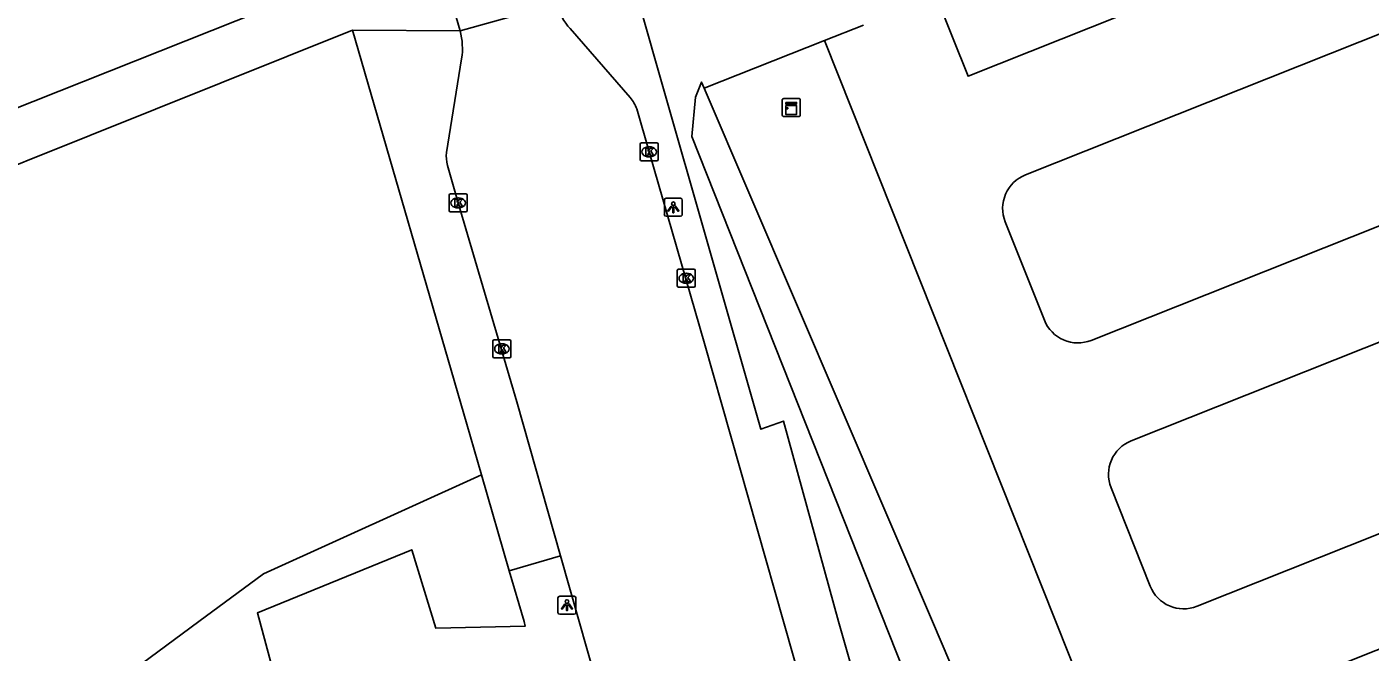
# Model space of a CAD drawing. Extents: x 162880 to 165536, y 384011 to 385179.
# Drawn here: x 163130.7 to 163205.2, y 384248.3 to 384283 of the extents above; entities that cross this region are included whole.
import ezdxf

# ---------------------------------------------------------------- set-up
doc = ezdxf.new("R2010")
doc.units = 0
for name, color, linetype in [('IMGEO_Groenvoorziening', 7, 'Continuous'), ('IMGEO_Hek', 7, 'Continuous'), ('IMGEO_Kast', 7, 'Continuous'), ('IMGEO_Kolk', 7, 'Continuous'), ('IMGEO_Lichtpunt', 7, 'Continuous'), ('IMGEO_Loofbos', 7, 'Continuous'), ('IMGEO_Parkeervlak_halfverhard', 7, 'Continuous'), ('IMGEO_Rijbaan_lokaal_gesloten', 7, 'Continuous'), ('IMGEO_Rijbaan_lokaal_open', 7, 'Continuous'), ('IMGEO_Voetpad_open', 7, 'Continuous')]:
    doc.layers.add(name, color=color, linetype=linetype)

msp = doc.modelspace()

# ---------------------------------------------------------------- linework, layer by layer
at = {"layer": 'IMGEO_Groenvoorziening'}
msp.add_lwpolyline([(163145.913, 384206.852), (163144.47, 384215.75), (163145.043, 384219.493), (163146.501, 384226.821), (163147.082, 384237.233), (163143.512, 384250.482), (163152.066, 384253.985), (163153.397, 384249.647), (163158.363, 384249.756), (163158.292, 384250), (163157.473, 384252.825)], dxfattribs=at)
at = {"layer": 'IMGEO_Hek'}
msp.add_lwpolyline([(163168.134, 384279.897), (163168.275, 384279.568), (163180.92, 384250), (163187.066, 384235.628), (163191.216, 384225.924)], dxfattribs=at)
at = {"layer": 'IMGEO_Kast'}
for p, q in [((163172.675, 384278.986), (163173.516, 384278.986)), ((163173.516, 384278.986), (163172.675, 384278.986)), ((163172.6, 384278.061), (163172.6, 384278.902)), ((163172.6, 384278.902), (163172.6, 384278.061)), ((163173.6, 384278.911), (163173.6, 384278.07)), ((163173.6, 384278.07), (163173.6, 384278.911)), ((163173.525, 384277.986), (163172.684, 384277.986)), ((163172.684, 384277.986), (163173.525, 384277.986))]:
    msp.add_line(p, q, dxfattribs=at)
for points in [[(163172.795, 384278.776), (163173.395, 384278.776), (163173.395, 384278.691), (163172.795, 384278.691), (163172.795, 384278.776)], [(163172.795, 384278.601), (163173.395, 384278.601), (163173.395, 384278.112), (163172.795, 384278.112), (163172.795, 384278.601)]]:
    msp.add_lwpolyline(points, dxfattribs=at)
msp.add_circle((163172.879, 384278.45), 0.0377, dxfattribs=at)
for centre, start, end in [((163172.678, 384278.908), 92.4484, 184.28452), ((163172.678, 384278.908), 92.4484, 184.28452), ((163173.522, 384278.908), 2.4484, 94.28452), ((163173.522, 384278.908), 2.4484, 94.28452), ((163172.678, 384278.064), 182.4484, 274.28452), ((163172.678, 384278.064), 182.4484, 274.28452), ((163173.522, 384278.064), 272.4484, 4.28452), ((163173.522, 384278.064), 272.4484, 4.28452)]:
    msp.add_arc(centre, 0.0779, start, end, dxfattribs=at)
at = {"layer": 'IMGEO_Kolk'}
for p, q in [((163164.723, 384275.608), (163164.723, 384276.46)), ((163164.798, 384276.534), (163165.65, 384276.534)), ((163165.211, 384276.314), (163165.236, 384276.314)), ((163165.724, 384276.46), (163165.724, 384275.608)), ((163165.65, 384275.534), (163164.798, 384275.534)), ((163165.234, 384275.754), (163165.209, 384275.754)), ((163154.141, 384272.779), (163154.141, 384273.631)), ((163154.216, 384273.705), (163155.068, 384273.705)), ((163154.629, 384273.485), (163154.654, 384273.485)), ((163155.142, 384273.631), (163155.142, 384272.779)), ((163155.068, 384272.705), (163154.216, 384272.705)), ((163154.652, 384272.925), (163154.627, 384272.925)), ((163166.782, 384268.601), (163166.782, 384269.453)), ((163166.857, 384269.527), (163167.709, 384269.527)), ((163167.27, 384269.307), (163167.295, 384269.307)), ((163167.783, 384269.453), (163167.783, 384268.601)), ((163167.293, 384268.747), (163167.268, 384268.747)), ((163167.709, 384268.527), (163166.857, 384268.527)), ((163156.64, 384265.617), (163157.492, 384265.617)), ((163156.565, 384264.691), (163156.565, 384265.543)), ((163157.076, 384264.837), (163157.051, 384264.837)), ((163157.053, 384265.397), (163157.078, 384265.397)), ((163157.566, 384265.543), (163157.566, 384264.691)), ((163157.492, 384264.617), (163156.64, 384264.617))]:
    msp.add_line(p, q, dxfattribs=at)
for points in [[(163164.723, 384275.608), (163164.723, 384276.46)], [(163164.798, 384276.534), (163165.65, 384276.534)], [(163165.044, 384276.234), (163165.167, 384276.234), (163165.167, 384276.083), (163165.297, 384276.234), (163165.461, 384276.234), (163165.315, 384276.083), (163165.468, 384275.834), (163165.316, 384275.834), (163165.231, 384275.998), (163165.167, 384275.931), (163165.167, 384275.834), (163165.044, 384275.834), (163165.044, 384276.234)], [(163165.724, 384276.46), (163165.724, 384275.608)], [(163165.65, 384275.534), (163164.798, 384275.534)], [(163154.141, 384272.779), (163154.141, 384273.631)], [(163154.216, 384273.705), (163155.068, 384273.705)], [(163154.462, 384273.405), (163154.585, 384273.405), (163154.585, 384273.254), (163154.715, 384273.405), (163154.879, 384273.405), (163154.733, 384273.254), (163154.886, 384273.005), (163154.734, 384273.005), (163154.649, 384273.169), (163154.585, 384273.102), (163154.585, 384273.005), (163154.462, 384273.005), (163154.462, 384273.405)], [(163155.142, 384273.631), (163155.142, 384272.779)], [(163155.068, 384272.705), (163154.216, 384272.705)], [(163166.782, 384268.601), (163166.782, 384269.453)], [(163166.857, 384269.527), (163167.709, 384269.527)], [(163167.783, 384269.453), (163167.783, 384268.601)], [(163167.103, 384269.227), (163167.226, 384269.227), (163167.226, 384269.076), (163167.356, 384269.227), (163167.52, 384269.227), (163167.374, 384269.076), (163167.527, 384268.827), (163167.375, 384268.827), (163167.29, 384268.991), (163167.226, 384268.924), (163167.226, 384268.827), (163167.103, 384268.827), (163167.103, 384269.227)], [(163167.709, 384268.527), (163166.857, 384268.527)], [(163156.64, 384265.617), (163157.492, 384265.617)], [(163156.565, 384264.691), (163156.565, 384265.543)], [(163156.886, 384265.317), (163157.009, 384265.317), (163157.009, 384265.166), (163157.139, 384265.317), (163157.303, 384265.317), (163157.157, 384265.166), (163157.31, 384264.917), (163157.158, 384264.917), (163157.073, 384265.081), (163157.009, 384265.014), (163157.009, 384264.917), (163156.886, 384264.917), (163156.886, 384265.317)], [(163157.566, 384265.543), (163157.566, 384264.691)], [(163157.492, 384264.617), (163156.64, 384264.617)]]:
    msp.add_lwpolyline(points, dxfattribs=at)
for centre, start, end in [((163164.8, 384276.458), 91.55205, 178.44795), ((163164.8, 384276.458), 91.55205, 178.44795), ((163165.648, 384276.458), 1.55205, 88.44795), ((163165.648, 384276.458), 1.55205, 88.44795), ((163164.8, 384275.61), 181.55205, 268.44795), ((163164.8, 384275.61), 181.55205, 268.44795), ((163165.648, 384275.61), 271.55205, 358.44795), ((163165.648, 384275.61), 271.55205, 358.44795), ((163154.218, 384273.629), 91.55205, 178.44795), ((163154.218, 384273.629), 91.55205, 178.44795), ((163155.066, 384273.629), 1.55205, 88.44795), ((163155.066, 384273.629), 1.55205, 88.44795), ((163154.218, 384272.781), 181.55205, 268.44795), ((163154.218, 384272.781), 181.55205, 268.44795), ((163155.066, 384272.781), 271.55205, 358.44795), ((163155.066, 384272.781), 271.55205, 358.44795), ((163166.859, 384269.451), 91.55205, 178.44795), ((163166.859, 384269.451), 91.55205, 178.44795), ((163167.707, 384269.451), 1.55205, 88.44795), ((163167.707, 384269.451), 1.55205, 88.44795), ((163166.859, 384268.603), 181.55205, 268.44795), ((163166.859, 384268.603), 181.55205, 268.44795), ((163167.707, 384268.603), 271.55205, 358.44795), ((163167.707, 384268.603), 271.55205, 358.44795), ((163156.642, 384265.541), 91.55205, 178.44795), ((163156.642, 384265.541), 91.55205, 178.44795), ((163157.49, 384265.541), 1.55205, 88.44795), ((163157.49, 384265.541), 1.55205, 88.44795), ((163156.642, 384264.693), 181.55205, 268.44795), ((163156.642, 384264.693), 181.55205, 268.44795), ((163157.49, 384264.693), 271.55205, 358.44795), ((163157.49, 384264.693), 271.55205, 358.44795)]:
    msp.add_arc(centre, 0.0765, start, end, dxfattribs=at)
for centre, major_axis, ratio, start_param, end_param in [((163165.21, 384276.034), (-0.387, 0.002), 0.722429, 4.712389, 7.853982), ((163165.235, 384276.034), (-0.39, 0.002), 0.717154, 1.570796, 4.712389), ((163154.628, 384273.205), (-0.387, 0.002), 0.722429, 4.712389, 7.853982), ((163154.653, 384273.205), (-0.39, 0.002), 0.717154, 1.570796, 4.712389), ((163167.269, 384269.027), (-0.387, 0.002), 0.722429, 4.712389, 7.853982), ((163167.294, 384269.027), (-0.39, 0.002), 0.717154, 1.570796, 4.712389), ((163157.052, 384265.117), (-0.387, 0.002), 0.722429, 4.712389, 7.853982), ((163157.077, 384265.117), (-0.39, 0.002), 0.717154, 1.570796, 4.712389)]:
    msp.add_ellipse(centre, major_axis=major_axis, ratio=ratio, start_param=start_param, end_param=end_param, dxfattribs=at)
at = {"layer": 'IMGEO_Lichtpunt'}
for p, q in [((163166.066, 384273.364), (163166.066, 384272.557)), ((163166.066, 384273.364), (163166.066, 384272.557)), ((163166.968, 384273.459), (163166.16, 384273.459)), ((163166.968, 384273.459), (163166.16, 384273.459)), ((163167.062, 384272.557), (163167.062, 384273.364)), ((163167.062, 384272.557), (163167.062, 384273.364)), ((163166.16, 384272.463), (163166.968, 384272.463)), ((163166.16, 384272.463), (163166.968, 384272.463)), ((163161.075, 384251.411), (163160.267, 384251.411)), ((163161.075, 384251.411), (163160.267, 384251.411)), ((163160.173, 384251.316), (163160.173, 384250.509)), ((163160.173, 384251.316), (163160.173, 384250.509)), ((163161.169, 384250.509), (163161.169, 384251.316)), ((163161.169, 384250.509), (163161.169, 384251.316)), ((163160.267, 384250.415), (163161.075, 384250.415)), ((163160.267, 384250.415), (163161.075, 384250.415))]:
    msp.add_line(p, q, dxfattribs=at)
for points in [[(163166.44, 384273.028), (163166.479, 384273), (163166.291, 384272.738), (163166.253, 384272.765), (163166.44, 384273.028)], [(163166.652, 384273), (163166.69, 384273.027), (163166.877, 384272.765), (163166.838, 384272.737), (163166.652, 384273)], [(163166.542, 384272.98), (163166.589, 384272.98), (163166.589, 384272.658), (163166.542, 384272.658), (163166.542, 384272.98)], [(163160.547, 384250.98), (163160.586, 384250.952), (163160.398, 384250.69), (163160.36, 384250.717), (163160.547, 384250.98)], [(163160.649, 384250.932), (163160.696, 384250.932), (163160.696, 384250.61), (163160.649, 384250.61), (163160.649, 384250.932)], [(163160.759, 384250.952), (163160.797, 384250.979), (163160.984, 384250.717), (163160.945, 384250.689), (163160.759, 384250.952)]]:
    msp.add_lwpolyline(points, dxfattribs=at)
for centre in [(163166.565, 384273.162), (163160.672, 384251.114)]:
    msp.add_circle(centre, 0.0994, dxfattribs=at)
for centre, start, end in [((163166.16, 384273.364), 90, 180), ((163166.16, 384273.364), 90, 180), ((163166.968, 384273.364), 0, 90), ((163166.968, 384273.364), 0, 90), ((163166.16, 384272.557), 180, 270), ((163166.16, 384272.557), 180, 270), ((163166.968, 384272.557), 270, 0), ((163166.968, 384272.557), 270, 360), ((163160.267, 384251.316), 90, 180), ((163160.267, 384251.316), 90, 180), ((163161.075, 384251.316), 0, 90), ((163161.075, 384251.316), 0, 90), ((163160.267, 384250.509), 180, 270), ((163160.267, 384250.509), 180, 270), ((163161.075, 384250.509), 270, 0), ((163161.075, 384250.509), 270, 360)]:
    msp.add_arc(centre, 0.0946, start, end, dxfattribs=at)
at = {"layer": 'IMGEO_Loofbos'}
for points in [[(163168.275, 384279.568), (163168.134, 384279.897), (163167.789, 384279.062), (163167.581, 384276.885), (163185.211, 384232.45), (163189.807, 384224.917), (163191.216, 384225.924)], [(163114.501, 384233.625), (163136.641, 384247.33), (163140.262, 384250), (163143.861, 384252.646), (163155.934, 384258.131)]]:
    msp.add_lwpolyline(points, dxfattribs=at)
at = {"layer": 'IMGEO_Parkeervlak_halfverhard'}
for points in [[(163168.275, 384279.568), (163174.939, 384282.203)], [(163187.066, 384235.628), (163180.92, 384250), (163168.275, 384279.568)]]:
    msp.add_lwpolyline(points, dxfattribs=at)
at = {"layer": 'IMGEO_Rijbaan_lokaal_gesloten'}
for points in [[(163181.137, 384284.654), (163182.9, 384280.224), (163259.652, 384310.769), (163273.675, 384275.533), (163190.73, 384242.524), (163174.939, 384282.203)], [(163255.22, 384302.273), (163186.074, 384274.755)], [(163189.723, 384265.588), (163258.868, 384293.105)], [(163261.085, 384287.537), (163191.939, 384260.019)], [(163174.939, 384282.203), (163177.1, 384283.058)], [(163195.587, 384250.852), (163264.733, 384278.37)], [(163184.956, 384272.157), (163187.125, 384266.707)], [(163190.82, 384257.422), (163192.989, 384251.971)]]:
    msp.add_lwpolyline(points, dxfattribs=at)
for centre, radius, start, end in [((163186.814, 384272.897), 2, 111.70789, 201.72469), ((163188.983, 384267.445), 1.999, 201.66319, 291.73218), ((163192.678, 384258.161), 2, 111.6977, 201.68164), ((163194.848, 384252.712), 2.001, 201.7267, 291.66867)]:
    msp.add_arc(centre, radius, start, end, dxfattribs=at)
at = {"layer": 'IMGEO_Rijbaan_lokaal_open'}
for points in [[(163154.745, 384282.736), (163153.346, 384287.562)], [(163154.745, 384282.736), (163160.127, 384284.227)], [(163160.84, 384282.86), (163164.178, 384279.049)], [(163153.987, 384275.998), (163154.834, 384281.19)], [(163164.539, 384278.413), (163165.224, 384276.034), (163168.3, 384265.421), (163172.662, 384250), (163188.057, 384195.917), (163189.169, 384190.923)], [(163160.319, 384253.651), (163157.9, 384262.178), (163154.642, 384273.205), (163154.054, 384275.284)], [(163160.319, 384253.651), (163161.354, 384250), (163167.934, 384226.8)]]:
    msp.add_lwpolyline(points, dxfattribs=at)
for centre, radius, start, end in [((163163.179, 384284.944), 3.133, 194.21623, 221.70236), ((163151.175, 384281.755), 3.702, 351.22279, 15.36674), ((163162.044, 384277.417), 2.687, 21.75782, 37.40154), ((163156.083, 384275.835), 2.102, 175.53938, 195.18221)]:
    msp.add_arc(centre, radius, start, end, dxfattribs=at)
at = {"layer": 'IMGEO_Voetpad_open'}
for points in [[(163185.267, 384216.541), (163184.05, 384220.804), (163175.711, 384250), (163172.669, 384261.113), (163171.41, 384260.66), (163165.806, 384280.301), (163163.268, 384289.196)], [(163153.346, 384287.562), (163148.014, 384285.572), (163114.146, 384272.104), (163100.027, 384266.274), (163091.511, 384262.562), (163089.844, 384266.648)], [(163091.662, 384259.624), (163112.465, 384268.23), (163148.784, 384282.785)], [(163148.784, 384282.785), (163155.116, 384260.952), (163155.934, 384258.131)], [(163148.784, 384282.785), (163154.745, 384282.736)], [(163155.934, 384258.131), (163157.473, 384252.825)], [(163157.473, 384252.825), (163160.319, 384253.651)]]:
    msp.add_lwpolyline(points, dxfattribs=at)

doc.saveas('drawing.dxf')
